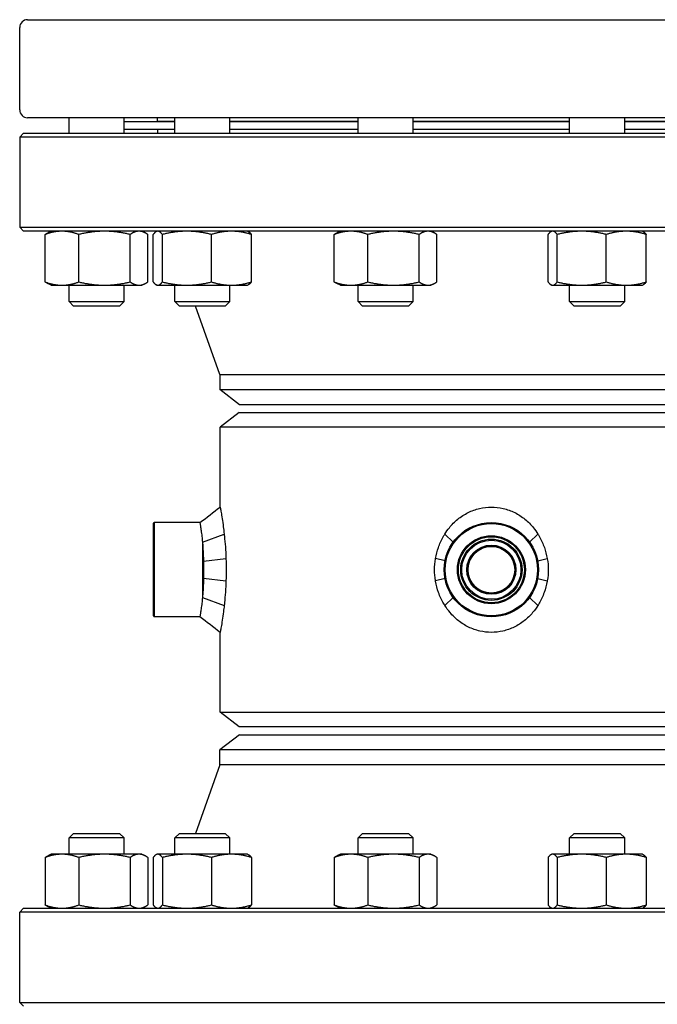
# Model space of a CAD drawing. Header units: inches. Extents: x 24 to 1128, y -69 to 748.
# Tile 606 of 656: x 603 to 613, y 594 to 609. Entities that reach past the tile are written whole.
import ezdxf

# ---------------------------------------------------------------- set-up
doc = ezdxf.new("R2010")
doc.units = ezdxf.units.IN
doc.header["$LTSCALE"] = 32
doc.header["$MEASUREMENT"] = 0
doc.layers.add('Visible (ANSI)', color=7, linetype='Continuous', lineweight=30)

msp = doc.modelspace()

# ---------------------------------------------------------------- linework, layer by layer
at = {"layer": 'Visible (ANSI)'}
for p, q in [((603.28063, 607.85353), (603.28063, 609.16353)), ((603.40563, 609.28853), (618.15563, 609.28853)), ((618.15563, 607.72853), (603.40563, 607.72853)), ((604.06461, 607.48353), (604.06461, 607.72853)), ((604.93961, 607.48353), (604.93961, 607.72853)), ((605.74694, 607.66353), (604.93961, 607.66353)), ((605.47063, 607.66853), (605.47063, 607.72853)), ((605.74694, 607.66853), (605.47063, 607.66853)), ((605.59063, 607.66353), (605.59063, 607.66853)), ((605.74694, 607.48353), (605.74694, 607.72853)), ((606.62194, 607.48353), (606.62194, 607.72853)), ((608.66081, 607.66853), (606.62194, 607.66853)), ((608.66081, 607.66353), (606.62194, 607.66353)), ((608.66081, 607.48353), (608.66081, 607.72853)), ((609.53581, 607.48353), (609.53581, 607.72853)), ((612.02546, 607.66853), (609.53581, 607.66853)), ((612.02546, 607.66353), (609.53581, 607.66353)), ((612.02546, 607.48353), (612.02546, 607.72853)), ((612.90046, 607.48353), (612.90046, 607.72853)), ((614.93933, 607.66853), (612.90046, 607.66853)), ((614.93933, 607.66353), (612.90046, 607.66353)), ((603.34313, 607.48353), (603.28063, 607.42103)), ((603.34313, 607.48353), (618.21813, 607.48353)), ((605.74694, 607.54353), (604.93961, 607.54353)), ((605.47063, 607.54353), (605.47063, 607.48353)), ((608.66081, 607.54353), (606.62194, 607.54353)), ((612.02546, 607.54353), (609.53581, 607.54353)), ((614.93933, 607.54353), (612.90046, 607.54353)), ((603.28063, 607.42103), (603.28063, 605.98603)), ((618.28063, 607.42103), (603.28063, 607.42103)), ((603.28063, 605.98603), (618.28063, 605.98603)), ((603.34313, 605.92353), (603.28063, 605.98603)), ((618.21813, 605.92353), (603.34313, 605.92353)), ((603.78311, 605.92353), (603.73733, 605.90218)), ((605.22111, 605.92353), (605.2669, 605.90218)), ((605.46544, 605.92353), (605.45418, 605.91828)), ((606.90344, 605.92353), (606.9147, 605.91828)), ((608.37931, 605.92353), (608.33352, 605.90218)), ((609.81731, 605.92353), (609.8631, 605.90218)), ((611.74396, 605.92353), (611.7327, 605.91828)), ((613.18196, 605.92353), (613.19321, 605.91828)), ((603.68468, 605.1164), (603.68468, 605.87166)), ((604.21916, 605.1164), (604.21916, 605.87166)), ((605.03659, 605.1164), (605.03659, 605.87166)), ((605.31955, 605.1164), (605.31955, 605.87166)), ((605.40391, 605.1164), (605.40391, 605.87166)), ((605.54913, 605.1164), (605.54913, 605.87166)), ((606.32966, 605.1164), (606.32966, 605.87166)), ((606.96496, 605.1164), (606.96496, 605.87166)), ((608.28088, 605.1164), (608.28088, 605.87166)), ((608.81536, 605.1164), (608.81536, 605.87166)), ((609.63279, 605.1164), (609.63279, 605.87166)), ((609.91574, 605.1164), (609.91574, 605.87166)), ((611.68243, 605.1164), (611.68243, 605.87166)), ((611.82765, 605.1164), (611.82765, 605.87166)), ((612.60818, 605.1164), (612.60818, 605.87166)), ((613.24348, 605.1164), (613.24348, 605.87166)), ((603.78311, 605.06453), (603.73733, 605.08588)), ((603.78311, 605.06453), (603.95192, 605.06453)), ((603.95192, 605.06453), (604.62788, 605.06453)), ((604.06461, 604.80645), (604.06461, 605.06453)), ((604.62788, 605.06453), (605.17807, 605.06453)), ((604.93961, 604.80645), (604.93961, 605.06453)), ((605.17807, 605.06453), (605.22111, 605.06453)), ((605.22111, 605.06453), (605.2669, 605.08588)), ((605.46544, 605.06453), (605.45418, 605.06978)), ((605.46544, 605.06453), (605.47652, 605.06453)), ((605.47652, 605.06453), (605.9394, 605.06453)), ((605.74694, 604.80645), (605.74694, 605.06453)), ((605.9394, 605.06453), (606.64731, 605.06453)), ((606.62194, 604.80645), (606.62194, 605.06453)), ((606.64731, 605.06453), (606.90344, 605.06453)), ((606.90344, 605.06453), (606.9147, 605.06978)), ((608.37931, 605.06453), (608.33352, 605.08588)), ((608.37931, 605.06453), (608.54812, 605.06453)), ((608.54812, 605.06453), (609.22407, 605.06453)), ((608.66081, 604.80645), (608.66081, 605.06453)), ((609.22407, 605.06453), (609.77426, 605.06453)), ((609.53581, 604.80645), (609.53581, 605.06453)), ((609.77426, 605.06453), (609.81731, 605.06453)), ((609.81731, 605.06453), (609.8631, 605.08588)), ((611.74396, 605.06453), (611.7327, 605.06978)), ((611.74396, 605.06453), (611.75504, 605.06453)), ((611.75504, 605.06453), (612.21791, 605.06453)), ((612.02546, 604.80645), (612.02546, 605.06453)), ((612.21791, 605.06453), (612.92583, 605.06453)), ((612.90046, 604.80645), (612.90046, 605.06453)), ((612.92583, 605.06453), (613.18196, 605.06453)), ((613.18196, 605.06453), (613.19321, 605.06978)), ((604.06461, 604.80645), (604.93961, 604.80645)), ((604.13753, 604.73353), (604.06461, 604.80645)), ((604.8667, 604.73353), (604.93961, 604.80645)), ((605.74694, 604.80645), (606.62194, 604.80645)), ((605.81986, 604.73353), (605.74694, 604.80645)), ((606.54902, 604.73353), (606.62194, 604.80645)), ((608.66081, 604.80645), (609.53581, 604.80645)), ((608.73373, 604.73353), (608.66081, 604.80645)), ((609.46289, 604.73353), (609.53581, 604.80645)), ((612.02546, 604.80645), (612.90046, 604.80645)), ((612.09837, 604.73353), (612.02546, 604.80645)), ((612.82754, 604.73353), (612.90046, 604.80645)), ((604.8667, 604.73353), (604.13753, 604.73353)), ((606.54902, 604.73353), (605.81986, 604.73353)), ((606.46563, 603.64353), (606.0784, 604.73353)), ((609.46289, 604.73353), (608.73373, 604.73353)), ((612.82754, 604.73353), (612.09837, 604.73353)), ((606.46563, 603.64353), (615.09563, 603.64353)), ((606.46563, 603.64353), (606.46563, 603.40332)), ((606.46563, 603.40332), (615.09563, 603.40332)), ((606.77813, 603.16353), (606.46563, 603.40332)), ((614.78313, 603.16353), (606.77813, 603.16353)), ((606.77013, 603.03853), (606.46813, 602.8068)), ((606.77013, 603.03853), (614.79113, 603.03853)), ((615.09313, 602.8068), (606.46813, 602.8068)), ((606.46813, 601.53566), (606.46813, 602.8068)), ((605.40563, 601.2729), (605.42126, 601.28853)), ((605.40563, 599.80415), (605.40563, 601.2729)), ((605.42126, 601.28853), (605.42126, 599.78853)), ((606.14689, 601.28853), (605.42126, 601.28853)), ((606.18688, 600.97836), (606.53224, 601.10577)), ((610.17314, 600.97836), (610.03966, 601.10549)), ((611.38813, 600.97836), (611.52143, 601.10577)), ((606.18688, 600.97836), (606.18688, 600.0987)), ((606.20329, 600.67487), (606.56039, 600.71621)), ((610.04386, 600.67874), (609.89338, 600.71621)), ((611.51739, 600.67883), (611.66789, 600.71621)), ((606.20329, 600.40219), (606.56039, 600.36085)), ((610.04386, 600.39832), (609.89338, 600.36085)), ((611.51739, 600.39823), (611.66789, 600.36085)), ((606.18688, 600.0987), (606.53224, 599.97129)), ((610.17314, 600.0987), (610.03966, 599.97157)), ((611.38813, 600.0987), (611.52143, 599.97129)), ((605.40563, 599.80415), (605.42126, 599.78853)), ((606.14689, 599.78853), (605.42126, 599.78853)), ((606.46813, 598.27026), (606.46813, 599.5414)), ((606.46813, 598.27026), (615.09313, 598.27026)), ((606.77013, 598.03853), (606.46813, 598.27026)), ((606.77813, 597.91353), (606.46563, 597.67374)), ((614.79113, 598.03853), (606.77013, 598.03853)), ((606.77813, 597.91353), (614.78313, 597.91353)), ((615.09563, 597.67374), (606.46563, 597.67374)), ((606.46563, 597.43353), (606.46563, 597.67374)), ((606.46563, 597.43353), (606.0784, 596.34353)), ((615.09563, 597.43353), (606.46563, 597.43353)), ((604.13753, 596.34353), (604.06461, 596.27061)), ((604.13753, 596.34353), (604.8667, 596.34353)), ((604.8667, 596.34353), (604.93961, 596.27061)), ((605.81986, 596.34353), (605.74694, 596.27061)), ((605.81986, 596.34353), (606.54902, 596.34353)), ((606.54902, 596.34353), (606.62194, 596.27061)), ((608.73373, 596.34353), (608.66081, 596.27061)), ((608.73373, 596.34353), (609.46289, 596.34353)), ((609.46289, 596.34353), (609.53581, 596.27061)), ((612.09837, 596.34353), (612.02546, 596.27061)), ((612.09837, 596.34353), (612.82754, 596.34353)), ((612.82754, 596.34353), (612.90046, 596.27061)), ((604.93961, 596.27061), (604.06461, 596.27061)), ((604.06461, 596.01253), (604.06461, 596.27061)), ((604.93961, 596.01253), (604.93961, 596.27061)), ((606.62194, 596.27061), (605.74694, 596.27061)), ((605.74694, 596.01253), (605.74694, 596.27061)), ((606.62194, 596.01253), (606.62194, 596.27061)), ((609.53581, 596.27061), (608.66081, 596.27061)), ((608.66081, 596.01253), (608.66081, 596.27061)), ((609.53581, 596.01253), (609.53581, 596.27061)), ((612.90046, 596.27061), (612.02546, 596.27061)), ((612.02546, 596.01253), (612.02546, 596.27061)), ((612.90046, 596.01253), (612.90046, 596.27061)), ((603.78311, 596.01253), (603.73733, 595.99118)), ((603.95192, 596.01253), (603.78311, 596.01253)), ((604.62788, 596.01253), (603.95192, 596.01253)), ((605.17807, 596.01253), (604.62788, 596.01253)), ((605.22111, 596.01253), (605.17807, 596.01253)), ((605.22111, 596.01253), (605.2669, 595.99118)), ((605.46544, 596.01253), (605.45418, 596.00728)), ((605.47652, 596.01253), (605.46544, 596.01253)), ((605.9394, 596.01253), (605.47652, 596.01253)), ((606.64731, 596.01253), (605.9394, 596.01253)), ((606.90344, 596.01253), (606.64731, 596.01253)), ((606.90344, 596.01253), (606.9147, 596.00728)), ((608.37931, 596.01253), (608.33352, 595.99118)), ((608.54812, 596.01253), (608.37931, 596.01253)), ((609.22407, 596.01253), (608.54812, 596.01253)), ((609.77426, 596.01253), (609.22407, 596.01253)), ((609.81731, 596.01253), (609.77426, 596.01253)), ((609.81731, 596.01253), (609.8631, 595.99118)), ((611.74396, 596.01253), (611.7327, 596.00728)), ((611.75504, 596.01253), (611.74396, 596.01253)), ((612.21791, 596.01253), (611.75504, 596.01253)), ((612.92583, 596.01253), (612.21791, 596.01253)), ((613.18196, 596.01253), (612.92583, 596.01253)), ((613.18196, 596.01253), (613.19321, 596.00728)), ((603.68468, 595.96066), (603.68468, 595.2054)), ((604.21916, 595.96066), (604.21916, 595.2054)), ((605.03659, 595.96066), (605.03659, 595.2054)), ((605.31955, 595.96066), (605.31955, 595.2054)), ((605.40391, 595.96066), (605.40391, 595.2054)), ((605.54913, 595.96066), (605.54913, 595.2054)), ((606.32966, 595.96066), (606.32966, 595.2054)), ((606.96496, 595.96066), (606.96496, 595.2054)), ((608.28088, 595.96066), (608.28088, 595.2054)), ((608.81536, 595.96066), (608.81536, 595.2054)), ((609.63279, 595.96066), (609.63279, 595.2054)), ((609.91574, 595.96066), (609.91574, 595.2054)), ((611.68243, 595.96066), (611.68243, 595.2054)), ((611.82765, 595.96066), (611.82765, 595.2054)), ((612.60818, 595.96066), (612.60818, 595.2054)), ((613.24348, 595.96066), (613.24348, 595.2054)), ((603.34313, 595.15353), (603.28063, 595.09103)), ((603.28063, 593.65603), (603.28063, 595.09103)), ((618.28063, 595.09103), (603.28063, 595.09103)), ((603.34313, 595.15353), (618.21813, 595.15353)), ((603.78311, 595.15353), (603.73733, 595.17488)), ((605.22111, 595.15353), (605.2669, 595.17488)), ((605.46544, 595.15353), (605.45418, 595.15878)), ((606.90344, 595.15353), (606.9147, 595.15878)), ((608.37931, 595.15353), (608.33352, 595.17488)), ((609.81731, 595.15353), (609.8631, 595.17488)), ((611.74396, 595.15353), (611.7327, 595.15878)), ((613.18196, 595.15353), (613.19321, 595.15878)), ((603.28063, 593.65603), (618.28063, 593.65603)), ((603.34313, 593.59353), (603.28063, 593.65603))]:
    msp.add_line(p, q, dxfattribs=at)
for radius in [0.75, 0.73438, 0.54063, 0.52432, 0.48748, 0.47117, 0.39063, 0.375, 0.371]:
    msp.add_circle((610.78063, 600.53853), radius, dxfattribs=at)
for centre, radius, start, end in [((603.40563, 609.16353), 0.125, 90, 180), ((603.40563, 607.85353), 0.125, 180, 270), ((605.39089, 605.54853), 0.375, 80.315404, 90), ((605.39089, 595.52853), 0.375, 270, 279.684596)]:
    msp.add_arc(centre, radius, start, end, dxfattribs=at)
for points, weights in [([(603.95192, 605.92353), (603.8279, 605.92353), (603.68468, 605.87166)], [1, 1.0379548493, 1]), ([(603.68468, 605.87166), (603.71209, 605.89041), (603.73733, 605.90218)], [1, 1.01339325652, 1.01733426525]), ([(604.21916, 605.87166), (604.07595, 605.92353), (603.95192, 605.92353)], [1, 1.0379548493, 1]), ([(604.62788, 605.92353), (604.43819, 605.92353), (604.21916, 605.87166)], [1, 1.0379548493, 1]), ([(605.03659, 605.87166), (604.81756, 605.92353), (604.62788, 605.92353)], [1, 1.0379548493, 1]), ([(605.17807, 605.92353), (605.11241, 605.92353), (605.03659, 605.87166)], [1, 1.0379548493, 1]), ([(605.31955, 605.87166), (605.24373, 605.92353), (605.17807, 605.92353)], [1, 1.0379548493, 1]), ([(605.47652, 605.92353), (605.44282, 605.92353), (605.40391, 605.87166)], [1, 1.0379548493, 1]), ([(605.54913, 605.87166), (605.51022, 605.92353), (605.47652, 605.92353)], [1, 1.0379548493, 1]), ([(605.9394, 605.92353), (605.75827, 605.92353), (605.54913, 605.87166)], [1, 1.0379548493, 1]), ([(606.32966, 605.87166), (606.12052, 605.92353), (605.9394, 605.92353)], [1, 1.0379548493, 1]), ([(606.64731, 605.92353), (606.49989, 605.92353), (606.32966, 605.87166)], [1, 1.0379548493, 1]), ([(606.96496, 605.87166), (606.79473, 605.92353), (606.64731, 605.92353)], [1, 1.0379548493, 1]), ([(606.9147, 605.91828), (606.93822, 605.90731), (606.96496, 605.87166)], [1.01653872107, 1.02578038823, 1]), ([(608.54812, 605.92353), (608.42409, 605.92353), (608.28088, 605.87166)], [1, 1.0379548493, 1]), ([(608.28088, 605.87166), (608.30828, 605.89041), (608.33352, 605.90218)], [1, 1.01339325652, 1.01733426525]), ([(608.81536, 605.87166), (608.67214, 605.92353), (608.54812, 605.92353)], [1, 1.0379548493, 1]), ([(609.22407, 605.92353), (609.03439, 605.92353), (608.81536, 605.87166)], [1, 1.0379548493, 1]), ([(609.63279, 605.87166), (609.41376, 605.92353), (609.22407, 605.92353)], [1, 1.0379548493, 1]), ([(609.77426, 605.92353), (609.7086, 605.92353), (609.63279, 605.87166)], [1, 1.0379548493, 1]), ([(609.91574, 605.87166), (609.83992, 605.92353), (609.77426, 605.92353)], [1, 1.0379548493, 1]), ([(611.75504, 605.92353), (611.72134, 605.92353), (611.68243, 605.87166)], [1, 1.0379548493, 1]), ([(611.82765, 605.87166), (611.78874, 605.92353), (611.75504, 605.92353)], [1, 1.0379548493, 1]), ([(612.21791, 605.92353), (612.03679, 605.92353), (611.82765, 605.87166)], [1, 1.0379548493, 1]), ([(612.60818, 605.87166), (612.39904, 605.92353), (612.21791, 605.92353)], [1, 1.0379548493, 1]), ([(612.92583, 605.92353), (612.77841, 605.92353), (612.60818, 605.87166)], [1, 1.0379548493, 1]), ([(613.24348, 605.87166), (613.07325, 605.92353), (612.92583, 605.92353)], [1, 1.0379548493, 1]), ([(613.19321, 605.91828), (613.21674, 605.90731), (613.24348, 605.87166)], [1.01653872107, 1.02578038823, 1]), ([(603.73733, 605.08588), (603.71209, 605.09765), (603.68468, 605.1164)], [1.01733426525, 1.01339325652, 1]), ([(603.68468, 605.1164), (603.8279, 605.06453), (603.95192, 605.06453)], [1, 1.0379548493, 1]), ([(603.95192, 605.06453), (604.07595, 605.06453), (604.21916, 605.1164)], [1, 1.0379548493, 1]), ([(604.21916, 605.1164), (604.43819, 605.06453), (604.62788, 605.06453)], [1, 1.0379548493, 1]), ([(604.62788, 605.06453), (604.81756, 605.06453), (605.03659, 605.1164)], [1, 1.0379548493, 1]), ([(605.03659, 605.1164), (605.11241, 605.06453), (605.17807, 605.06453)], [1, 1.0379548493, 1]), ([(605.17807, 605.06453), (605.24373, 605.06453), (605.31955, 605.1164)], [1, 1.0379548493, 1]), ([(605.40391, 605.1164), (605.44282, 605.06453), (605.47652, 605.06453)], [1, 1.0379548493, 1]), ([(605.47652, 605.06453), (605.51022, 605.06453), (605.54913, 605.1164)], [1, 1.0379548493, 1]), ([(605.54913, 605.1164), (605.75827, 605.06453), (605.9394, 605.06453)], [1, 1.0379548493, 1]), ([(605.9394, 605.06453), (606.12052, 605.06453), (606.32966, 605.1164)], [1, 1.0379548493, 1]), ([(606.32966, 605.1164), (606.49989, 605.06453), (606.64731, 605.06453)], [1, 1.0379548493, 1]), ([(606.64731, 605.06453), (606.79473, 605.06453), (606.96496, 605.1164)], [1, 1.0379548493, 1]), ([(606.96496, 605.1164), (606.93822, 605.08075), (606.9147, 605.06978)], [1, 1.02578038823, 1.01653872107]), ([(608.33352, 605.08588), (608.30828, 605.09765), (608.28088, 605.1164)], [1.01733426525, 1.01339325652, 1]), ([(608.28088, 605.1164), (608.42409, 605.06453), (608.54812, 605.06453)], [1, 1.0379548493, 1]), ([(608.54812, 605.06453), (608.67214, 605.06453), (608.81536, 605.1164)], [1, 1.0379548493, 1]), ([(608.81536, 605.1164), (609.03439, 605.06453), (609.22407, 605.06453)], [1, 1.0379548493, 1]), ([(609.22407, 605.06453), (609.41376, 605.06453), (609.63279, 605.1164)], [1, 1.0379548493, 1]), ([(609.63279, 605.1164), (609.7086, 605.06453), (609.77426, 605.06453)], [1, 1.0379548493, 1]), ([(609.77426, 605.06453), (609.83992, 605.06453), (609.91574, 605.1164)], [1, 1.0379548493, 1]), ([(611.68243, 605.1164), (611.72134, 605.06453), (611.75504, 605.06453)], [1, 1.0379548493, 1]), ([(611.75504, 605.06453), (611.78874, 605.06453), (611.82765, 605.1164)], [1, 1.0379548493, 1]), ([(611.82765, 605.1164), (612.03679, 605.06453), (612.21791, 605.06453)], [1, 1.0379548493, 1]), ([(612.21791, 605.06453), (612.39904, 605.06453), (612.60818, 605.1164)], [1, 1.0379548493, 1]), ([(612.60818, 605.1164), (612.77841, 605.06453), (612.92583, 605.06453)], [1, 1.0379548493, 1]), ([(612.92583, 605.06453), (613.07325, 605.06453), (613.24348, 605.1164)], [1, 1.0379548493, 1]), ([(613.24348, 605.1164), (613.21674, 605.08075), (613.19321, 605.06978)], [1, 1.02578038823, 1.01653872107]), ([(603.95192, 596.01253), (603.8279, 596.01253), (603.68468, 595.96066)], [1, 1.0379548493, 1]), ([(604.21916, 595.96066), (604.07595, 596.01253), (603.95192, 596.01253)], [1, 1.0379548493, 1]), ([(604.62788, 596.01253), (604.43819, 596.01253), (604.21916, 595.96066)], [1, 1.0379548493, 1]), ([(605.03659, 595.96066), (604.81756, 596.01253), (604.62788, 596.01253)], [1, 1.0379548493, 1]), ([(605.17807, 596.01253), (605.11241, 596.01253), (605.03659, 595.96066)], [1, 1.0379548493, 1]), ([(605.31955, 595.96066), (605.24373, 596.01253), (605.17807, 596.01253)], [1, 1.0379548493, 1]), ([(605.47652, 596.01253), (605.44282, 596.01253), (605.40391, 595.96066)], [1, 1.0379548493, 1]), ([(605.54913, 595.96066), (605.51022, 596.01253), (605.47652, 596.01253)], [1, 1.0379548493, 1]), ([(605.9394, 596.01253), (605.75827, 596.01253), (605.54913, 595.96066)], [1, 1.0379548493, 1]), ([(606.32966, 595.96066), (606.12052, 596.01253), (605.9394, 596.01253)], [1, 1.0379548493, 1]), ([(606.64731, 596.01253), (606.49989, 596.01253), (606.32966, 595.96066)], [1, 1.0379548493, 1]), ([(606.96496, 595.96066), (606.79473, 596.01253), (606.64731, 596.01253)], [1, 1.0379548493, 1]), ([(606.9147, 596.00728), (606.93822, 595.99631), (606.96496, 595.96066)], [1.01653872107, 1.02578038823, 1]), ([(608.54812, 596.01253), (608.42409, 596.01253), (608.28088, 595.96066)], [1, 1.0379548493, 1]), ([(608.81536, 595.96066), (608.67214, 596.01253), (608.54812, 596.01253)], [1, 1.0379548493, 1]), ([(609.22407, 596.01253), (609.03439, 596.01253), (608.81536, 595.96066)], [1, 1.0379548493, 1]), ([(609.63279, 595.96066), (609.41376, 596.01253), (609.22407, 596.01253)], [1, 1.0379548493, 1]), ([(609.77426, 596.01253), (609.7086, 596.01253), (609.63279, 595.96066)], [1, 1.0379548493, 1]), ([(609.91574, 595.96066), (609.83992, 596.01253), (609.77426, 596.01253)], [1, 1.0379548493, 1]), ([(611.75504, 596.01253), (611.72134, 596.01253), (611.68243, 595.96066)], [1, 1.0379548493, 1]), ([(611.82765, 595.96066), (611.78874, 596.01253), (611.75504, 596.01253)], [1, 1.0379548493, 1]), ([(612.21791, 596.01253), (612.03679, 596.01253), (611.82765, 595.96066)], [1, 1.0379548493, 1]), ([(612.60818, 595.96066), (612.39904, 596.01253), (612.21791, 596.01253)], [1, 1.0379548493, 1]), ([(612.92583, 596.01253), (612.77841, 596.01253), (612.60818, 595.96066)], [1, 1.0379548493, 1]), ([(613.24348, 595.96066), (613.07325, 596.01253), (612.92583, 596.01253)], [1, 1.0379548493, 1]), ([(613.19321, 596.00728), (613.21674, 595.99631), (613.24348, 595.96066)], [1.01653872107, 1.02578038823, 1]), ([(603.68468, 595.96066), (603.71209, 595.97941), (603.73733, 595.99118)], [1, 1.01339325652, 1.01733426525]), ([(608.28088, 595.96066), (608.30828, 595.97941), (608.33352, 595.99118)], [1, 1.01339325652, 1.01733426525]), ([(603.73733, 595.17488), (603.71209, 595.18665), (603.68468, 595.2054)], [1.01733426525, 1.01339325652, 1]), ([(603.68468, 595.2054), (603.8279, 595.15353), (603.95192, 595.15353)], [1, 1.0379548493, 1]), ([(603.95192, 595.15353), (604.07595, 595.15353), (604.21916, 595.2054)], [1, 1.0379548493, 1]), ([(604.21916, 595.2054), (604.43819, 595.15353), (604.62788, 595.15353)], [1, 1.0379548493, 1]), ([(604.62788, 595.15353), (604.81756, 595.15353), (605.03659, 595.2054)], [1, 1.0379548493, 1]), ([(605.03659, 595.2054), (605.11241, 595.15353), (605.17807, 595.15353)], [1, 1.0379548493, 1]), ([(605.17807, 595.15353), (605.24373, 595.15353), (605.31955, 595.2054)], [1, 1.0379548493, 1]), ([(605.40391, 595.2054), (605.44282, 595.15353), (605.47652, 595.15353)], [1, 1.0379548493, 1]), ([(605.47652, 595.15353), (605.51022, 595.15353), (605.54913, 595.2054)], [1, 1.0379548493, 1]), ([(605.54913, 595.2054), (605.75827, 595.15353), (605.9394, 595.15353)], [1, 1.0379548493, 1]), ([(605.9394, 595.15353), (606.12052, 595.15353), (606.32966, 595.2054)], [1, 1.0379548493, 1]), ([(606.32966, 595.2054), (606.49989, 595.15353), (606.64731, 595.15353)], [1, 1.0379548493, 1]), ([(606.64731, 595.15353), (606.79473, 595.15353), (606.96496, 595.2054)], [1, 1.0379548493, 1]), ([(606.96496, 595.2054), (606.93822, 595.16975), (606.9147, 595.15878)], [1, 1.02578038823, 1.01653872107]), ([(608.28088, 595.2054), (608.42409, 595.15353), (608.54812, 595.15353)], [1, 1.0379548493, 1]), ([(608.33352, 595.17488), (608.30828, 595.18665), (608.28088, 595.2054)], [1.01733426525, 1.01339325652, 1]), ([(608.54812, 595.15353), (608.67214, 595.15353), (608.81536, 595.2054)], [1, 1.0379548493, 1]), ([(608.81536, 595.2054), (609.03439, 595.15353), (609.22407, 595.15353)], [1, 1.0379548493, 1]), ([(609.22407, 595.15353), (609.41376, 595.15353), (609.63279, 595.2054)], [1, 1.0379548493, 1]), ([(609.63279, 595.2054), (609.7086, 595.15353), (609.77426, 595.15353)], [1, 1.0379548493, 1]), ([(609.77426, 595.15353), (609.83992, 595.15353), (609.91574, 595.2054)], [1, 1.0379548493, 1]), ([(611.68243, 595.2054), (611.72134, 595.15353), (611.75504, 595.15353)], [1, 1.0379548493, 1]), ([(611.75504, 595.15353), (611.78874, 595.15353), (611.82765, 595.2054)], [1, 1.0379548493, 1]), ([(611.82765, 595.2054), (612.03679, 595.15353), (612.21791, 595.15353)], [1, 1.0379548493, 1]), ([(612.21791, 595.15353), (612.39904, 595.15353), (612.60818, 595.2054)], [1, 1.0379548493, 1]), ([(612.60818, 595.2054), (612.77841, 595.15353), (612.92583, 595.15353)], [1, 1.0379548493, 1]), ([(612.92583, 595.15353), (613.07325, 595.15353), (613.24348, 595.2054)], [1, 1.0379548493, 1]), ([(613.24348, 595.2054), (613.21674, 595.16975), (613.19321, 595.15878)], [1, 1.02578038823, 1.01653872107])]:
    msp.add_rational_spline(points, weights, degree=2, dxfattribs=at)
for points in [[(606.14689, 601.28853), (606.25398, 601.37089), (606.36104, 601.4533), (606.46813, 601.53566)], [(606.46813, 599.5414), (606.36104, 599.62376), (606.25398, 599.70617), (606.14689, 599.78853)]]:
    msp.add_open_spline(points, degree=3, dxfattribs=at)
for points, knots in [([(606.46813, 601.53566), (606.46813, 601.53566), (606.46944, 601.52876), (606.47466, 601.50041), (606.47857, 601.47897), (606.4882, 601.42324), (606.49393, 601.38889), (606.50601, 601.31077), (606.51235, 601.267), (606.52301, 601.18566), (606.52772, 601.14698), (606.53224, 601.10577)], [3.64625854, 3.64625854, 3.64625854, 3.64625854, 4.10750671, 4.10750671, 4.56875488, 4.56875488, 5.03000306, 5.03000306, 5.49125123, 5.49125123, 5.8479589, 5.8479589, 5.8479589, 5.8479589]), ([(610.03966, 601.10549), (610.0622, 601.14138), (610.08663, 601.1753), (610.15154, 601.25461), (610.19666, 601.30031), (610.29677, 601.38191), (610.35177, 601.41782), (610.46817, 601.47616), (610.5297, 601.49864), (610.65486, 601.52839), (610.71851, 601.53566), (610.84276, 601.53566), (610.9064, 601.52839), (611.03157, 601.49864), (611.09309, 601.47616), (611.20949, 601.41782), (611.26449, 601.38191), (611.36461, 601.30031), (611.40972, 601.25461), (611.47457, 601.17539), (611.49893, 601.14156), (611.52143, 601.10577)], [1.4424487, 1.4424487, 1.4424487, 1.4424487, 1.75385711, 1.75385711, 2.22723019, 2.22723019, 2.70060327, 2.70060327, 3.17397635, 3.17397635, 3.64734943, 3.64734943, 4.12072251, 4.12072251, 4.5940956, 4.5940956, 5.06746868, 5.06746868, 5.54084176, 5.54084176, 5.85142641, 5.85142641, 5.85142641, 5.85142641]), ([(606.14689, 601.28853), (606.14689, 601.28853), (606.14763, 601.28401), (606.15065, 601.26499), (606.15293, 601.25049), (606.15867, 601.2122), (606.16212, 601.18836), (606.16955, 601.13332), (606.17351, 601.10211), (606.18049, 601.04145), (606.18375, 601.01111), (606.18688, 600.97836)], [8.62738484, 8.62738484, 8.62738484, 8.62738484, 8.98685495, 8.98685495, 9.34632505, 9.34632505, 9.70579515, 9.70579515, 10.06526526, 10.06526526, 10.36166118, 10.36166118, 10.36166118, 10.36166118]), ([(606.53224, 601.10577), (606.53342, 601.09496), (606.53459, 601.08397), (606.54128, 601.01917), (606.54637, 600.96178), (606.55477, 600.84308), (606.55807, 600.78169), (606.5603, 600.71895), (606.56034, 600.71758), (606.56039, 600.71621)], [5.8479589, 5.8479589, 5.8479589, 5.8479589, 5.94156769, 5.94156769, 6.39188416, 6.39188416, 6.84220062, 6.84220062, 6.85226105, 6.85226105, 6.85226105, 6.85226105]), ([(609.89338, 600.71621), (609.90322, 600.77589), (609.91826, 600.83566), (609.95845, 600.95162), (609.98366, 601.00787), (610.0216, 601.07586), (610.03048, 601.09084), (610.03966, 601.10549)], [0.4397521, 0.4397521, 0.4397521, 0.4397521, 0.87692855, 0.87692855, 1.31539283, 1.31539283, 1.4424487, 1.4424487, 1.4424487, 1.4424487]), ([(611.52143, 601.10577), (611.53068, 601.09103), (611.53961, 601.07596), (611.57761, 601.00787), (611.60281, 600.95162), (611.64301, 600.83566), (611.65805, 600.77589), (611.66789, 600.71621)], [5.85142641, 5.85142641, 5.85142641, 5.85142641, 5.97930603, 5.97930603, 6.41777031, 6.41777031, 6.85494677, 6.85494677, 6.85494677, 6.85494677]), ([(606.18688, 600.97836), (606.18722, 600.97426), (606.18755, 600.97014), (606.1913, 600.92329), (606.19445, 600.87751), (606.19965, 600.78265), (606.20169, 600.73351), (606.20313, 600.68118), (606.20321, 600.67802), (606.20329, 600.67487)], [4.716153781, 4.716153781, 4.716153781, 4.716153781, 4.751325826, 4.751325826, 5.112791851, 5.112791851, 5.474257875, 5.474257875, 5.497479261, 5.497479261, 5.497479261, 5.497479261]), ([(606.56039, 600.71621), (606.56044, 600.71511), (606.56048, 600.71402), (606.56295, 600.65441), (606.56413, 600.59552), (606.56413, 600.53853), (606.56413, 600.48154), (606.56295, 600.42265), (606.56048, 600.36304), (606.56044, 600.36195), (606.56039, 600.36085)], [-0.442439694, -0.442439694, -0.442439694, -0.442439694, -0.434289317, -0.434289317, 0, 0, 0, 0.434289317, 0.434289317, 0.442439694, 0.442439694, 0.442439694, 0.442439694]), ([(609.89338, 600.36085), (609.89316, 600.36195), (609.89294, 600.36304), (609.88123, 600.42265), (609.87576, 600.48154), (609.87576, 600.59552), (609.88123, 600.65441), (609.89294, 600.71402), (609.89316, 600.71511), (609.89338, 600.71621)], [-7.390832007, -7.390832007, -7.390832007, -7.390832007, -7.382681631, -7.382681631, -6.948392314, -6.948392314, -6.514102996, -6.514102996, -6.50595262, -6.50595262, -6.50595262, -6.50595262]), ([(611.66789, 600.71621), (611.66811, 600.71511), (611.66832, 600.71402), (611.68003, 600.65441), (611.6855, 600.59552), (611.6855, 600.53853), (611.6855, 600.48154), (611.68003, 600.42265), (611.66832, 600.36304), (611.66811, 600.36195), (611.66789, 600.36085)], [-0.442439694, -0.442439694, -0.442439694, -0.442439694, -0.434289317, -0.434289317, 0, 0, 0, 0.434289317, 0.434289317, 0.442439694, 0.442439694, 0.442439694, 0.442439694]), ([(606.20329, 600.67487), (606.20447, 600.62886), (606.20505, 600.58292), (606.20505, 600.49418), (606.20447, 600.44823), (606.20329, 600.40219)], [5.497479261, 5.497479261, 5.497479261, 5.497479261, 5.8357239, 5.8357239, 6.173679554, 6.173679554, 6.173679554, 6.173679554]), ([(606.20329, 600.40219), (606.20324, 600.39998), (606.20318, 600.39776), (606.20182, 600.34729), (606.19985, 600.29902), (606.19483, 600.20571), (606.19179, 600.1606), (606.18795, 600.1118), (606.18742, 600.10521), (606.18688, 600.0987)], [6.173679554, 6.173679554, 6.173679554, 6.173679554, 6.189953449, 6.189953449, 6.544182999, 6.544182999, 6.898412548, 6.898412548, 6.954395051, 6.954395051, 6.954395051, 6.954395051]), ([(606.56039, 600.36085), (606.55832, 600.30117), (606.55519, 600.2414), (606.54718, 600.12544), (606.54231, 600.06919), (606.53544, 600.0011), (606.53385, 599.98603), (606.53224, 599.97129)], [-6.85385588, -6.85385588, -6.85385588, -6.85385588, -6.41667942, -6.41667942, -5.97821514, -5.97821514, -5.85033552, -5.85033552, -5.85033552, -5.85033552]), ([(610.03966, 599.97157), (610.03294, 599.9823), (610.02638, 599.99319), (609.9891, 600.05788), (609.96261, 600.11528), (609.92028, 600.23398), (609.90443, 600.29537), (609.89383, 600.35811), (609.8936, 600.35948), (609.89338, 600.36085)], [13.1434795, 13.1434795, 13.1434795, 13.1434795, 13.23626656, 13.23626656, 13.68658302, 13.68658302, 14.13689949, 14.13689949, 14.14695992, 14.14695992, 14.14695992, 14.14695992]), ([(611.66789, 600.36085), (611.66766, 600.35948), (611.66743, 600.35811), (611.65684, 600.29537), (611.64098, 600.23398), (611.59866, 600.11528), (611.57217, 600.05788), (611.53483, 599.99309), (611.52821, 599.9821), (611.52143, 599.97129)], [7.7349549, 7.7349549, 7.7349549, 7.7349549, 7.74501533, 7.74501533, 8.1953318, 8.1953318, 8.64564826, 8.64564826, 8.73925705, 8.73925705, 8.73925705, 8.73925705]), ([(606.18688, 600.0987), (606.18375, 600.06595), (606.18049, 600.03561), (606.17351, 599.97495), (606.16955, 599.94374), (606.16212, 599.8887), (606.15867, 599.86486), (606.15293, 599.82657), (606.15065, 599.81207), (606.14763, 599.79305), (606.14689, 599.78853), (606.14689, 599.78853)], [1.14151861, 1.14151861, 1.14151861, 1.14151861, 1.43791453, 1.43791453, 1.79738463, 1.79738463, 2.15685474, 2.15685474, 2.51632484, 2.51632484, 2.87579495, 2.87579495, 2.87579495, 2.87579495]), ([(606.53224, 599.97129), (606.52832, 599.9355), (606.52425, 599.90167), (606.51408, 599.82245), (606.50756, 599.77675), (606.49507, 599.69515), (606.48911, 599.65923), (606.47907, 599.6009), (606.47498, 599.57842), (606.46951, 599.54867), (606.46813, 599.5414), (606.46813, 599.5414)], [-5.85033552, -5.85033552, -5.85033552, -5.85033552, -5.53975087, -5.53975087, -5.06637779, -5.06637779, -4.5930047, -4.5930047, -4.11963162, -4.11963162, -3.64625854, -3.64625854, -3.64625854, -3.64625854]), ([(611.52143, 599.97129), (611.49553, 599.93008), (611.46709, 599.8914), (611.39786, 599.81006), (611.35312, 599.76629), (611.25424, 599.68817), (611.20011, 599.65382), (611.08585, 599.59809), (611.0256, 599.57665), (610.90326, 599.5483), (610.84116, 599.5414), (610.7201, 599.5414), (610.658, 599.5483), (610.53566, 599.57665), (610.47542, 599.59809), (610.36116, 599.65382), (610.30703, 599.68817), (610.20815, 599.76629), (610.16341, 599.81006), (610.09411, 599.89149), (610.0656, 599.93026), (610.03966, 599.97157)], [8.73925705, 8.73925705, 8.73925705, 8.73925705, 9.09596473, 9.09596473, 9.5572129, 9.5572129, 10.01846107, 10.01846107, 10.47970924, 10.47970924, 10.94095741, 10.94095741, 11.40220558, 11.40220558, 11.86345375, 11.86345375, 12.32470192, 12.32470192, 12.78595009, 12.78595009, 13.1434795, 13.1434795, 13.1434795, 13.1434795])]:
    msp.add_open_spline(points, degree=3, knots=knots, dxfattribs=at)

doc.saveas('drawing.dxf')
